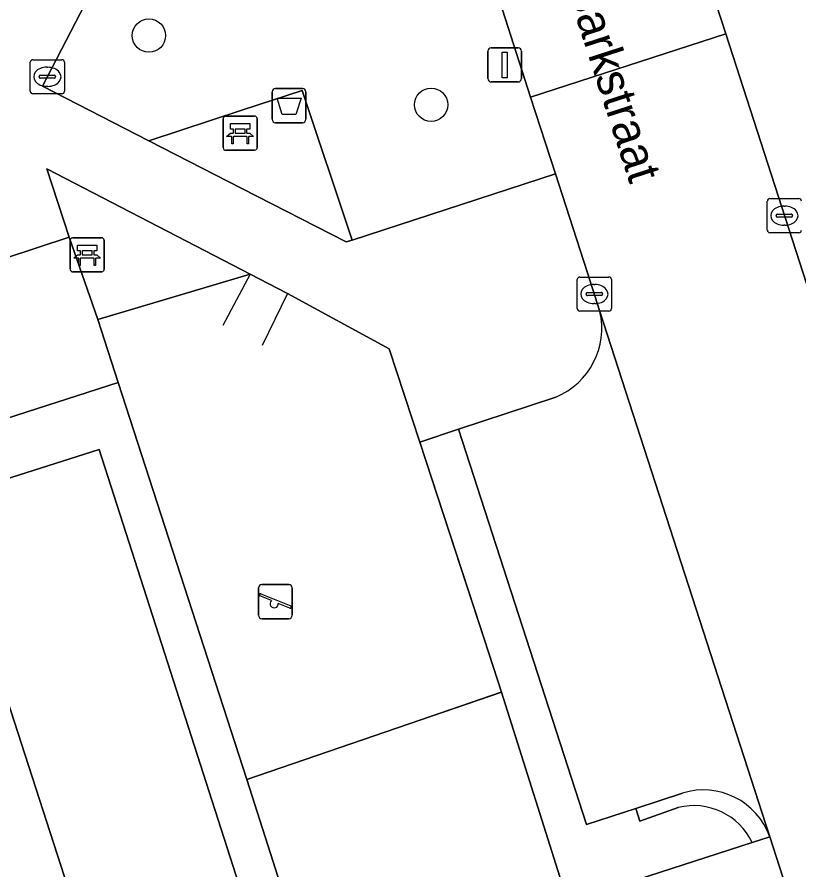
# Model space of a CAD drawing. Extents: x 159371 to 159986, y 382987 to 383597.
# Drawn here: x 159493.41 to 159516.33, y 383294.61 to 383319.61 of the extents above; entities that cross this region are included whole.
import ezdxf

# ---------------------------------------------------------------- set-up
doc = ezdxf.new("R2010")
doc.units = 0
for name, color, linetype in [('IMGEO_Afvalbak', 7, 'Continuous'), ('IMGEO_Bank', 7, 'Continuous'), ('IMGEO_Boom', 7, 'Continuous'), ('IMGEO_Groenvoorziening', 7, 'Continuous'), ('IMGEO_Haag', 7, 'Continuous'), ('IMGEO_Hek', 7, 'Continuous'), ('IMGEO_Kolk', 7, 'Continuous'), ('IMGEO_Lichtmast', 7, 'Continuous'), ('IMGEO_Openbare_ruimte_label', 7, 'Continuous'), ('IMGEO_Parkeervlak_open', 7, 'Continuous'), ('IMGEO_Rijbaan_lokaal_open', 7, 'Continuous'), ('IMGEO_Speelvoorziening', 7, 'Continuous'), ('IMGEO_Terreindeel_zand', 7, 'Continuous'), ('IMGEO_Voetpad_open', 7, 'Continuous')]:
    doc.layers.add(name, color=color, linetype=linetype)

msp = doc.modelspace()

# ---------------------------------------------------------------- linework, layer by layer
at = {"layer": 'IMGEO_Afvalbak'}
for p, q in [((159500.885, 383316.614), (159500.885, 383317.414)), ((159500.885, 383317.414), (159500.885, 383316.614)), ((159500.985, 383317.514), (159501.775, 383317.514)), ((159501.775, 383317.514), (159500.985, 383317.514)), ((159501.875, 383317.414), (159501.875, 383316.614)), ((159501.875, 383316.614), (159501.875, 383317.414)), ((159501.775, 383316.514), (159500.985, 383316.514)), ((159500.985, 383316.514), (159501.775, 383316.514))]:
    msp.add_line(p, q, dxfattribs=at)
msp.add_lwpolyline([(159501.028, 383317.228), (159501.732, 383317.228), (159501.583, 383316.758), (159501.177, 383316.758), (159501.028, 383317.228)], dxfattribs=at)
for centre, start, end in [((159500.985, 383317.414), 90, 180), ((159500.985, 383317.414), 90, 180), ((159501.775, 383317.414), 0, 90), ((159501.775, 383317.414), 360, 90), ((159500.985, 383316.614), 180, 270), ((159500.985, 383316.614), 180, 270), ((159501.775, 383316.614), 270, 0), ((159501.775, 383316.614), 270, 0)]:
    msp.add_arc(centre, 0.1, start, end, dxfattribs=at)
at = {"layer": 'IMGEO_Bank'}
for p, q in [((159499.447, 383315.782), (159499.447, 383316.623)), ((159499.447, 383316.623), (159499.447, 383315.782)), ((159499.522, 383316.707), (159500.363, 383316.707)), ((159500.363, 383316.707), (159499.522, 383316.707)), ((159500.447, 383316.632), (159500.447, 383315.791)), ((159500.447, 383315.791), (159500.447, 383316.632)), ((159499.756, 383316.213), (159499.756, 383316.319)), ((159499.8, 383316.319), (159499.8, 383316.213)), ((159500.088, 383316.325), (159499.806, 383316.325)), ((159500.094, 383316.213), (159500.094, 383316.319)), ((159500.138, 383316.319), (159500.138, 383316.213)), ((159500.144, 383316.105), (159499.751, 383316.105)), ((159499.806, 383316.207), (159500.088, 383316.207)), ((159500.372, 383315.707), (159499.531, 383315.707)), ((159499.531, 383315.707), (159500.372, 383315.707)), ((159494.963, 383312.215), (159494.963, 383313.056)), ((159494.963, 383313.056), (159494.963, 383312.215)), ((159495.038, 383313.14), (159495.879, 383313.14)), ((159495.879, 383313.14), (159495.038, 383313.14)), ((159495.963, 383313.065), (159495.963, 383312.224)), ((159495.963, 383312.224), (159495.963, 383313.065)), ((159495.66, 383312.538), (159495.267, 383312.538)), ((159495.272, 383312.646), (159495.272, 383312.752)), ((159495.316, 383312.752), (159495.316, 383312.646)), ((159495.604, 383312.758), (159495.322, 383312.758)), ((159495.322, 383312.64), (159495.604, 383312.64)), ((159495.61, 383312.646), (159495.61, 383312.752)), ((159495.654, 383312.752), (159495.654, 383312.646)), ((159495.888, 383312.14), (159495.047, 383312.14)), ((159495.047, 383312.14), (159495.888, 383312.14))]:
    msp.add_line(p, q, dxfattribs=at)
for points in [[(159499.75, 383316.325), (159499.664, 383316.325), (159499.664, 383316.486), (159500.227, 383316.486), (159500.227, 383316.325), (159500.144, 383316.325)], [(159499.694, 383316.105), (159499.552, 383316.105), (159499.664, 383316.207), (159499.75, 383316.207)], [(159499.744, 383316.098), (159499.744, 383315.891), (159499.701, 383315.891), (159499.701, 383316.098)], [(159500.144, 383316.207), (159500.227, 383316.207), (159500.339, 383316.105), (159500.2, 383316.105)], [(159500.194, 383316.098), (159500.194, 383315.891), (159500.15, 383315.891), (159500.15, 383316.098)], [(159495.266, 383312.758), (159495.18, 383312.758), (159495.18, 383312.919), (159495.743, 383312.919), (159495.743, 383312.758), (159495.66, 383312.758)], [(159495.21, 383312.538), (159495.068, 383312.538), (159495.18, 383312.64), (159495.266, 383312.64)], [(159495.26, 383312.531), (159495.26, 383312.324), (159495.217, 383312.324), (159495.217, 383312.531)], [(159495.66, 383312.64), (159495.743, 383312.64), (159495.855, 383312.538), (159495.716, 383312.538)], [(159495.71, 383312.531), (159495.71, 383312.324), (159495.666, 383312.324), (159495.666, 383312.531)]]:
    msp.add_lwpolyline(points, dxfattribs=at)
for centre, radius, start, end in [((159499.525, 383316.629), 0.0779, 92.4484, 184.2845), ((159499.525, 383316.629), 0.0779, 92.4484, 184.2845), ((159500.369, 383316.629), 0.0779, 2.4484, 94.2845), ((159500.369, 383316.629), 0.0779, 2.4484, 94.2845), ((159499.749, 383316.318), 0.00671, 2.8957, 87.1043), ((159499.806, 383316.318), 0.00671, 92.8957, 177.1043), ((159500.088, 383316.318), 0.00671, 2.8957, 87.1043), ((159500.145, 383316.318), 0.00671, 92.8957, 177.1043), ((159499.694, 383316.098), 0.00671, 2.8957, 87.1043), ((159499.751, 383316.098), 0.00671, 92.8957, 177.1043), ((159499.749, 383316.214), 0.00671, 272.8957, 357.1043), ((159499.806, 383316.214), 0.00671, 182.8957, 267.1043), ((159500.088, 383316.214), 0.00671, 272.8957, 357.1043), ((159500.145, 383316.214), 0.00671, 182.8957, 267.1043), ((159500.143, 383316.098), 0.00671, 2.8957, 87.1043), ((159500.2, 383316.098), 0.00671, 92.8957, 177.1043), ((159499.525, 383315.785), 0.0779, 182.4484, 274.2845), ((159499.525, 383315.785), 0.0779, 182.4484, 274.2845), ((159500.369, 383315.785), 0.0779, 272.4484, 4.2845), ((159500.369, 383315.785), 0.0779, 272.4484, 4.2845), ((159495.041, 383313.062), 0.0779, 92.4484, 184.2845), ((159495.041, 383313.062), 0.0779, 92.4484, 184.2845), ((159495.885, 383313.062), 0.0779, 2.4484, 94.2845), ((159495.885, 383313.062), 0.0779, 2.4484, 94.2845), ((159495.21, 383312.531), 0.00671, 2.8957, 87.1043), ((159495.267, 383312.531), 0.00671, 92.8957, 177.1043), ((159495.265, 383312.751), 0.00671, 2.8957, 87.1043), ((159495.265, 383312.647), 0.00671, 272.8957, 357.1043), ((159495.322, 383312.751), 0.00671, 92.8957, 177.1043), ((159495.322, 383312.647), 0.00671, 182.8957, 267.1043), ((159495.604, 383312.751), 0.00671, 2.8957, 87.1043), ((159495.604, 383312.647), 0.00671, 272.8957, 357.1043), ((159495.661, 383312.751), 0.00671, 92.8957, 177.1043), ((159495.661, 383312.647), 0.00671, 182.8957, 267.1043), ((159495.659, 383312.531), 0.00671, 2.8957, 87.1043), ((159495.716, 383312.531), 0.00671, 92.8957, 177.1043), ((159495.041, 383312.218), 0.0779, 182.4484, 274.2845), ((159495.041, 383312.218), 0.0779, 182.4484, 274.2845), ((159495.885, 383312.218), 0.0779, 272.4484, 4.2845), ((159495.885, 383312.218), 0.0779, 272.4484, 4.2845)]:
    msp.add_arc(centre, radius, start, end, dxfattribs=at)
at = {"layer": 'IMGEO_Boom'}
for centre in [(159497.274, 383319.067), (159505.546, 383317.04)]:
    msp.add_circle(centre, 0.489, dxfattribs=at)
at = {"layer": 'IMGEO_Groenvoorziening'}
for points in [[(159505.094, 383320.803), (159503.712, 383320.352), (159503.564, 383320.811), (159502.237, 383320.383), (159501.334, 383323.171), (159495.858, 383321.325), (159495.949, 383321.067), (159494.157, 383317.584), (159497.271, 383315.986), (159500, 383316.88), (159501.761, 383317.457), (159503.231, 383313.074), (159509.191, 383315.017), (159508.463, 383317.266), (159507.635, 383319.824)], [(159496.374, 383308.898), (159490.697, 383307.069)], [(159498.534, 383287.995), (159498.612, 383287.835), (159503.854, 383289.538), (159503.799, 383289.705), (159502.67, 383289.343), (159500.143, 383297.262), (159496.374, 383308.898)], [(159506.345, 383307.525), (159505.212, 383307.15), (159506.979, 383301.746), (159507.609, 383299.82), (159509.55, 383293.662), (159514.958, 383295.411)], [(159512.786, 383296.436), (159511.668, 383296.038), (159511.545, 383296.411), (159510.103, 383295.937), (159506.345, 383307.525)], [(159493.019, 383306.048), (159495.816, 383306.937), (159500, 383293.916), (159501.589, 383288.971), (159500, 383288.475), (159498.802, 383288.101)], [(159516.327, 383292.94), (159515.474, 383295.578), (159514.958, 383295.411), (159509.55, 383293.662), (159510.164, 383291.745), (159510.64, 383291.898), (159511.548, 383289.075)]]:
    msp.add_lwpolyline(points, dxfattribs=at)
for points in [[(159495.777, 383310.74), (159494.936, 383313.157), (159489.33, 383311.312), (159490.697, 383307.069), (159496.374, 383308.898)], [(159507.609, 383299.82), (159500.143, 383297.262), (159502.67, 383289.343), (159503.799, 383289.705), (159510.164, 383291.745), (159509.55, 383293.662)]]:
    msp.add_lwpolyline(points, close=True, dxfattribs=at)
msp.add_arc((159513.249, 383294.602), 1.891, 25.3129, 104.1604, dxfattribs=at)
at = {"layer": 'IMGEO_Haag'}
for points in [[(159496.374, 383308.898), (159490.697, 383307.069)], [(159498.534, 383287.995), (159498.612, 383287.835), (159503.854, 383289.538), (159503.799, 383289.705), (159502.67, 383289.343), (159500.143, 383297.262), (159496.374, 383308.898)], [(159506.345, 383307.525), (159505.212, 383307.15), (159506.979, 383301.746), (159507.609, 383299.82), (159509.55, 383293.662), (159514.958, 383295.411)], [(159512.786, 383296.436), (159511.668, 383296.038), (159511.545, 383296.411), (159510.103, 383295.937), (159506.345, 383307.525)], [(159493.019, 383306.048), (159495.816, 383306.937), (159500, 383293.916), (159501.589, 383288.971), (159500, 383288.475), (159498.802, 383288.101)]]:
    msp.add_lwpolyline(points, dxfattribs=at)
msp.add_arc((159513.249, 383294.602), 1.891, 25.3129, 104.1604, dxfattribs=at)
at = {"layer": 'IMGEO_Hek'}
for points in [[(159495.777, 383310.74), (159500.241, 383312.076)], [(159500.241, 383312.076), (159499.442, 383310.573)], [(159501.34, 383311.507), (159500.592, 383309.981)], [(159504.318, 383309.883), (159501.34, 383311.507)], [(159495.777, 383310.74), (159496.374, 383308.898)], [(159505.212, 383307.15), (159504.318, 383309.883)], [(159496.374, 383308.898), (159500.143, 383297.262), (159507.607, 383299.827), (159505.212, 383307.15)]]:
    msp.add_lwpolyline(points, dxfattribs=at)
at = {"layer": 'IMGEO_Kolk'}
for p, q in [((159493.796, 383317.433), (159493.796, 383318.285)), ((159493.871, 383318.359), (159494.723, 383318.359)), ((159494.797, 383318.285), (159494.797, 383317.433)), ((159494.284, 383318.139), (159494.309, 383318.139)), ((159494.055, 383317.853), (159494.055, 383317.865)), ((159494.493, 383317.816), (159494.095, 383317.816)), ((159494.098, 383317.902), (159494.496, 383317.902)), ((159494.539, 383317.865), (159494.539, 383317.853)), ((159494.307, 383317.579), (159494.282, 383317.579)), ((159494.723, 383317.359), (159493.871, 383317.359)), ((159515.476, 383314.289), (159516.328, 383314.289)), ((159515.401, 383313.363), (159515.401, 383314.215)), ((159515.889, 383314.069), (159515.914, 383314.069)), ((159515.66, 383313.783), (159515.66, 383313.795)), ((159515.703, 383313.832), (159516.101, 383313.832)), ((159516.144, 383313.795), (159516.144, 383313.783)), ((159516.098, 383313.746), (159515.7, 383313.746)), ((159516.328, 383313.289), (159515.476, 383313.289)), ((159515.912, 383313.509), (159515.887, 383313.509)), ((159509.83, 383311.064), (159509.83, 383311.916)), ((159509.905, 383311.99), (159510.757, 383311.99)), ((159510.831, 383311.916), (159510.831, 383311.064)), ((159510.132, 383311.533), (159510.53, 383311.533)), ((159510.318, 383311.77), (159510.343, 383311.77)), ((159510.089, 383311.484), (159510.089, 383311.496)), ((159510.527, 383311.447), (159510.129, 383311.447)), ((159510.573, 383311.496), (159510.573, 383311.484)), ((159510.341, 383311.21), (159510.316, 383311.21)), ((159510.757, 383310.99), (159509.905, 383310.99))]:
    msp.add_line(p, q, dxfattribs=at)
for points in [[(159493.796, 383317.433), (159493.796, 383318.285)], [(159493.871, 383318.359), (159494.723, 383318.359)], [(159494.797, 383318.285), (159494.797, 383317.433)], [(159494.723, 383317.359), (159493.871, 383317.359)], [(159515.476, 383314.289), (159516.328, 383314.289)], [(159515.401, 383313.363), (159515.401, 383314.215)], [(159516.328, 383313.289), (159515.476, 383313.289)], [(159509.83, 383311.064), (159509.83, 383311.916)], [(159509.905, 383311.99), (159510.757, 383311.99)], [(159510.831, 383311.916), (159510.831, 383311.064)], [(159510.757, 383310.99), (159509.905, 383310.99)]]:
    msp.add_lwpolyline(points, dxfattribs=at)
for centre, radius, start, end in [((159493.873, 383318.283), 0.0765, 91.552, 178.448), ((159493.873, 383318.283), 0.0765, 91.552, 178.448), ((159494.721, 383318.283), 0.0765, 1.552, 88.448), ((159494.721, 383318.283), 0.0765, 1.552, 88.448), ((159494.095, 383317.862), 0.0403, 85.8775, 175.7526), ((159494.092, 383317.852), 0.0366, 178.938, 274.7102), ((159494.496, 383317.859), 0.043, 264.8664, 352.4533), ((159494.5, 383317.864), 0.0386, 1.7309, 96.639), ((159493.873, 383317.435), 0.0765, 181.552, 268.448), ((159493.873, 383317.435), 0.0765, 181.552, 268.448), ((159494.721, 383317.435), 0.0765, 271.552, 358.448), ((159494.721, 383317.435), 0.0765, 271.552, 358.448), ((159515.478, 383314.213), 0.0765, 91.552, 178.448), ((159515.478, 383314.213), 0.0765, 91.552, 178.448), ((159516.326, 383314.213), 0.0765, 1.552, 88.448), ((159516.326, 383314.213), 0.0765, 1.552, 88.448), ((159515.7, 383313.792), 0.0403, 85.8775, 175.7526), ((159515.697, 383313.782), 0.0366, 178.938, 274.7102), ((159516.101, 383313.789), 0.043, 264.8664, 352.4533), ((159516.105, 383313.794), 0.0386, 1.7309, 96.639), ((159515.478, 383313.365), 0.0765, 181.552, 268.448), ((159515.478, 383313.365), 0.0765, 181.552, 268.448), ((159516.326, 383313.365), 0.0765, 271.552, 358.448), ((159516.326, 383313.365), 0.0765, 271.552, 358.448), ((159509.907, 383311.914), 0.0765, 91.552, 178.448), ((159509.907, 383311.914), 0.0765, 91.552, 178.448), ((159510.755, 383311.914), 0.0765, 1.552, 88.448), ((159510.755, 383311.914), 0.0765, 1.552, 88.448), ((159510.129, 383311.493), 0.0403, 85.8775, 175.7526), ((159510.534, 383311.495), 0.0386, 1.7309, 96.639), ((159510.126, 383311.483), 0.0366, 178.938, 274.7102), ((159510.53, 383311.49), 0.043, 264.8664, 352.4533), ((159509.907, 383311.066), 0.0765, 181.552, 268.448), ((159509.907, 383311.066), 0.0765, 181.552, 268.448), ((159510.755, 383311.066), 0.0765, 271.552, 358.448), ((159510.755, 383311.066), 0.0765, 271.552, 358.448)]:
    msp.add_arc(centre, radius, start, end, dxfattribs=at)
for centre, major_axis, ratio, start_param, end_param in [((159494.283, 383317.859), (-0.387, 0.002), 0.722429, 4.712389, 7.853982), ((159494.308, 383317.859), (-0.39, 0.002), 0.717154, 1.570796, 4.712389), ((159515.888, 383313.789), (-0.387, 0.002), 0.722429, 4.712389, 7.853982), ((159515.913, 383313.789), (-0.39, 0.002), 0.717154, 1.570796, 4.712389), ((159510.317, 383311.49), (-0.387, 0.002), 0.722429, 4.712389, 7.853982), ((159510.342, 383311.49), (-0.39, 0.002), 0.717154, 1.570796, 4.712389)]:
    msp.add_ellipse(centre, major_axis=major_axis, ratio=ratio, start_param=start_param, end_param=end_param, dxfattribs=at)
at = {"layer": 'IMGEO_Lichtmast'}
for p, q in [((159507.208, 383317.807), (159507.208, 383318.607)), ((159507.208, 383318.607), (159507.208, 383317.807)), ((159507.308, 383318.707), (159508.098, 383318.707)), ((159508.098, 383318.707), (159507.308, 383318.707)), ((159508.198, 383318.607), (159508.198, 383317.807)), ((159508.198, 383317.807), (159508.198, 383318.607)), ((159508.098, 383317.707), (159507.308, 383317.707)), ((159507.308, 383317.707), (159508.098, 383317.707))]:
    msp.add_line(p, q, dxfattribs=at)
msp.add_lwpolyline([(159507.628, 383318.582), (159507.778, 383318.582), (159507.778, 383317.832), (159507.628, 383317.832), (159507.628, 383318.582)], dxfattribs=at)
for centre, start, end in [((159507.308, 383318.607), 90, 180), ((159507.308, 383318.607), 90, 180), ((159508.098, 383318.607), 0, 90), ((159508.098, 383318.607), 360, 90), ((159507.308, 383317.807), 180, 270), ((159507.308, 383317.807), 180, 270), ((159508.098, 383317.807), 270, 0), ((159508.098, 383317.807), 270, 0)]:
    msp.add_arc(centre, 0.1, start, end, dxfattribs=at)
at = {"layer": 'IMGEO_Parkeervlak_open'}
for points in [[(159515.474, 383295.578), (159510.496, 383310.983)], [(159509.203, 383308.471), (159506.345, 383307.525), (159510.103, 383295.937), (159511.545, 383296.411), (159512.913, 383296.861)], [(159490.697, 383307.069), (159497.523, 383285.971)], [(159495.816, 383306.937), (159493.019, 383306.048)], [(159498.802, 383288.101), (159500, 383288.475), (159501.589, 383288.971), (159500, 383293.916), (159495.816, 383306.937)]]:
    msp.add_lwpolyline(points, dxfattribs=at)
for centre, radius, start, end in [((159508.353, 383310.497), 2.197, 292.7513, 12.7762), ((159513.524, 383294.883), 2.07, 19.6179, 107.1626)]:
    msp.add_arc(centre, radius, start, end, dxfattribs=at)
at = {"layer": 'IMGEO_Rijbaan_lokaal_open'}
msp.add_lwpolyline([(159513.324, 383321.769), (159507.604, 383319.921), (159507.635, 383319.824), (159508.463, 383317.266), (159514.182, 383319.114)], close=True, dxfattribs=at)
for points in [[(159514.182, 383319.114), (159508.463, 383317.266), (159509.191, 383315.017), (159510.121, 383312.144), (159510.496, 383310.983), (159515.474, 383295.578), (159516.327, 383292.94)], [(159521.99, 383294.954), (159514.182, 383319.114)], [(159497.666, 383285.531), (159497.523, 383285.971), (159490.697, 383307.069), (159489.33, 383311.312), (159489.276, 383311.479), (159483.583, 383309.643), (159491.962, 383283.659), (159497.907, 383277.902), (159499.23, 383276.621), (159500, 383274.237), (159500.419, 383272.939), (159505.614, 383274.618), (159505.455, 383275.111)]]:
    msp.add_lwpolyline(points, dxfattribs=at)
at = {"layer": 'IMGEO_Speelvoorziening'}
for p, q in [((159500.484, 383302.074), (159500.484, 383302.874)), ((159500.484, 383302.874), (159500.484, 383302.074)), ((159500.584, 383302.974), (159501.374, 383302.974)), ((159501.374, 383302.974), (159500.584, 383302.974)), ((159501.474, 383302.874), (159501.474, 383302.074)), ((159501.474, 383302.074), (159501.474, 383302.874)), ((159500.867, 383302.502), (159500.528, 383302.639)), ((159500.553, 383302.699), (159501.429, 383302.346)), ((159501.405, 383302.286), (159501.065, 383302.423)), ((159501.374, 383301.974), (159500.584, 383301.974)), ((159500.584, 383301.974), (159501.374, 383301.974))]:
    msp.add_line(p, q, dxfattribs=at)
for centre, radius, start, end in [((159500.584, 383302.874), 0.1, 90, 180), ((159500.584, 383302.874), 0.1, 90, 180), ((159501.374, 383302.874), 0.1, 0, 90), ((159501.374, 383302.874), 0.1, 360, 90), ((159500.541, 383302.669), 0.0327, 68.078, 248.078), ((159500.946, 383302.412), 0.12, 130.9928, 5.1632), ((159501.417, 383302.316), 0.0327, 248.078, 68.078), ((159500.584, 383302.074), 0.1, 180, 270), ((159500.584, 383302.074), 0.1, 180, 270), ((159501.374, 383302.074), 0.1, 270, 0), ((159501.374, 383302.074), 0.1, 270, 0)]:
    msp.add_arc(centre, radius, start, end, dxfattribs=at)
at = {"layer": 'IMGEO_Terreindeel_zand'}
msp.add_lwpolyline([(159505.212, 383307.15), (159504.318, 383309.883), (159501.34, 383311.507), (159500.241, 383312.076), (159495.777, 383310.74), (159496.374, 383308.898), (159500.143, 383297.262), (159507.609, 383299.82), (159506.979, 383301.746)], close=True, dxfattribs=at)
at = {"layer": 'IMGEO_Voetpad_open'}
for points in [[(159506.376, 383352.592), (159503.646, 383351.717), (159513.324, 383321.769), (159514.182, 383319.114), (159521.99, 383294.954)], [(159497.271, 383315.986), (159494.157, 383317.584), (159495.949, 383321.067), (159495.858, 383321.325), (159495.447, 383322.487), (159492.621, 383321.488), (159491.627, 383324.299), (159485.755, 383322.408), (159488.383, 383314.25), (159488.424, 383314.124), (159489.276, 383311.479), (159489.33, 383311.312), (159494.936, 383313.157), (159494.276, 383315.161), (159500, 383312.201), (159500.241, 383312.076), (159501.34, 383311.507), (159504.318, 383309.883), (159505.212, 383307.15), (159506.345, 383307.525), (159509.203, 383308.471)], [(159510.496, 383310.983), (159510.121, 383312.144), (159509.191, 383315.017), (159503.231, 383313.074), (159503.056, 383313.017), (159500, 383314.585), (159497.271, 383315.986)], [(159512.913, 383296.861), (159511.545, 383296.411), (159511.668, 383296.038), (159512.786, 383296.436)], [(159514.958, 383295.411), (159515.474, 383295.578)]]:
    msp.add_lwpolyline(points, dxfattribs=at)
for points in [[(159500, 383314.585), (159503.056, 383313.017), (159503.231, 383313.074), (159501.761, 383317.457), (159500, 383316.88), (159497.271, 383315.986)], [(159494.936, 383313.157), (159495.777, 383310.74), (159500.241, 383312.076), (159500, 383312.201), (159494.276, 383315.161)]]:
    msp.add_lwpolyline(points, close=True, dxfattribs=at)
for centre, radius, start, end in [((159508.353, 383310.497), 2.197, 292.7513, 12.7762), ((159513.524, 383294.883), 2.07, 19.6179, 107.1626), ((159513.249, 383294.602), 1.891, 25.3129, 104.1604)]:
    msp.add_arc(centre, radius, start, end, dxfattribs=at)

# ---------------------------------------------------------------- texts
at = {"layer": 'IMGEO_Openbare_ruimte_label'}
msp.add_text('Barkstraat', height=1, rotation=287.9279, dxfattribs=at).set_placement((159509.498, 383320.49))

doc.saveas('drawing.dxf')
